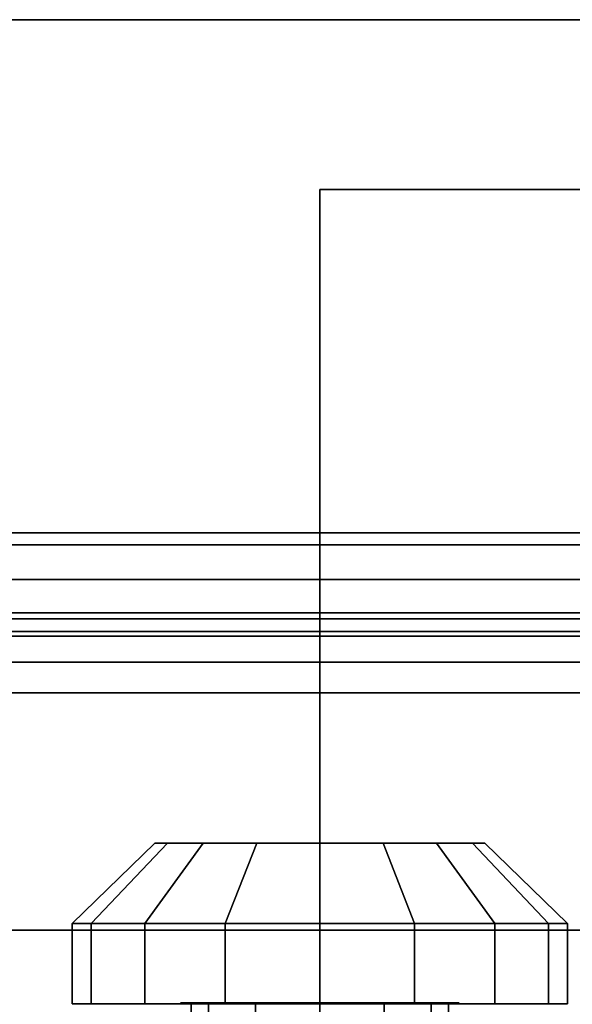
# Model space of a CAD drawing. Extents: x -48 to 48, y -49.6 to 48.
# Tile 845 of 890: x 30.1 to 31.7, y 0.6 to 3.5. Entities that reach past the tile are written whole.
import ezdxf

# ---------------------------------------------------------------- set-up
doc = ezdxf.new("R2010")
doc.units = 0

msp = doc.modelspace()

# ---------------------------------------------------------------- linework, layer by layer
at = {"layer": '11B1 [56]', "color": 1}
for points, invisible_edges in [([(34, 2, 57.534), (14.375, 2, 57.534), (14.375, 1.96453, 57.7123)], 12), ([(34, 2, 57.534), (14.375, 1.96453, 57.7123), (34, 1.96453, 57.7123)], 1), ([(34, 2, 52.466), (14.375, 2, 52.466), (14.375, 2, 57.534)], 12), ([(34, 2, 52.466), (14.375, 2, 57.534), (34, 2, 57.534)], 1), ([(34, 1.96453, 52.2877), (14.375, 1.96453, 52.2877), (14.375, 2, 52.466)], 12), ([(34, 1.96453, 52.2877), (14.375, 2, 52.466), (34, 2, 52.466)], 1), ([(34, 1.96453, 57.7123), (14.375, 1.96453, 57.7123), (14.375, 1.86351, 57.8635)], 12), ([(34, 1.96453, 57.7123), (14.375, 1.86351, 57.8635), (34, 1.86351, 57.8635)], 1), ([(34, 1.86351, 52.1365), (14.375, 1.86351, 52.1365), (14.375, 1.96453, 52.2877)], 12), ([(34, 1.86351, 52.1365), (14.375, 1.96453, 52.2877), (34, 1.96453, 52.2877)], 1), ([(34, 1.86351, 57.8635), (14.375, 1.86351, 57.8635), (14.375, 1.71233, 57.9645)], 12), ([(34, 1.86351, 57.8635), (14.375, 1.71233, 57.9645), (34, 1.71233, 57.9645)], 1), ([(34, 1.71233, 52.0355), (14.375, 1.71233, 52.0355), (14.375, 1.86351, 52.1365)], 12), ([(34, 1.71233, 52.0355), (14.375, 1.86351, 52.1365), (34, 1.86351, 52.1365)], 1), ([(34, 1.767, 52.466), (14.375, 1.767, 52.466), (14.375, 1.74926, 52.3768)], 12), ([(34, 1.767, 52.466), (14.375, 1.74926, 52.3768), (34, 1.74926, 52.3768)], 1), ([(34, 1.767, 57.534), (14.375, 1.767, 57.534), (14.375, 1.767, 52.466)], 12), ([(34, 1.767, 57.534), (14.375, 1.767, 52.466), (34, 1.767, 52.466)], 1), ([(34, 1.74926, 57.6232), (14.375, 1.74926, 57.6232), (14.375, 1.767, 57.534)], 12), ([(34, 1.74926, 57.6232), (14.375, 1.767, 57.534), (34, 1.767, 57.534)], 1), ([(34, 1.74926, 52.3768), (14.375, 1.74926, 52.3768), (14.375, 1.69876, 52.3012)], 12), ([(34, 1.74926, 52.3768), (14.375, 1.69876, 52.3012), (34, 1.69876, 52.3012)], 1), ([(34, 1.69876, 57.6988), (14.375, 1.69876, 57.6988), (14.375, 1.74926, 57.6232)], 12), ([(34, 1.69876, 57.6988), (14.375, 1.74926, 57.6232), (34, 1.74926, 57.6232)], 1), ([(34, 1.71233, 57.9645), (14.375, 1.71233, 57.9645), (14.375, 1.534, 58)], 12), ([(34, 1.71233, 57.9645), (14.375, 1.534, 58), (34, 1.534, 58)], 1), ([(34, 1.534, 52), (14.375, 1.534, 52), (14.375, 1.71233, 52.0355)], 12), ([(34, 1.534, 52), (14.375, 1.71233, 52.0355), (34, 1.71233, 52.0355)], 1), ([(34, 1.69876, 52.3012), (14.375, 1.69876, 52.3012), (14.375, 1.62317, 52.2507)], 12), ([(34, 1.69876, 52.3012), (14.375, 1.62317, 52.2507), (34, 1.62317, 52.2507)], 1), ([(34, 1.62317, 57.7493), (14.375, 1.62317, 57.7493), (14.375, 1.69876, 57.6988)], 12), ([(34, 1.62317, 57.7493), (14.375, 1.69876, 57.6988), (34, 1.69876, 57.6988)], 1), ([(34, 1.62317, 52.2507), (14.375, 1.62317, 52.2507), (14.375, 1.534, 52.233)], 12), ([(34, 1.62317, 52.2507), (14.375, 1.534, 52.233), (34, 1.534, 52.233)], 1), ([(34, 1.534, 57.767), (14.375, 1.534, 57.767), (14.375, 1.62317, 57.7493)], 12), ([(34, 1.534, 57.767), (14.375, 1.62317, 57.7493), (34, 1.62317, 57.7493)], 1), ([(34, -1.534, 52), (14.375, -1.534, 52), (14.375, 1.534, 52)], 12), ([(34, -1.534, 52), (14.375, 1.534, 52), (34, 1.534, 52)], 1), ([(34, 1.534, 58), (14.375, 1.534, 58), (14.375, -1.534, 58)], 12), ([(34, 1.534, 58), (14.375, -1.534, 58), (34, -1.534, 58)], 1), ([(34, -1.534, 57.767), (14.375, -1.534, 57.767), (14.375, 1.534, 57.767)], 12), ([(34, -1.534, 57.767), (14.375, 1.534, 57.767), (34, 1.534, 57.767)], 1), ([(34, 1.534, 52.233), (14.375, 1.534, 52.233), (14.375, -1.534, 52.233)], 12), ([(34, 1.534, 52.233), (14.375, -1.534, 52.233), (34, -1.534, 52.233)], 1)]:
    msp.add_3dface(points, dxfattribs=dict(at, invisible_edges=invisible_edges))
at = {"layer": '11B1 [56]', "color": 0}
for points, invisible_edges in [([(30.5189, 1.09575, 61), (30.2783, 0.861375, 61), (30.3332, 0.861375, 61.2762)], 12), ([(30.5555, 1.09575, 60.8159), (30.3332, 0.861375, 60.7238), (30.2783, 0.861375, 61)], 12), ([(30.5555, 1.09575, 60.8159), (30.2783, 0.861375, 61), (30.5189, 1.09575, 61)], 1), ([(30.5189, 1.09575, 61), (30.3332, 0.861375, 61.2762), (30.5555, 1.09575, 61.1841)], 1), ([(30.5555, 1.09575, 61.1841), (30.3332, 0.861375, 61.2762), (30.4897, 0.861375, 61.5103)], 12), ([(30.6598, 1.09575, 60.6598), (30.4897, 0.861375, 60.4897), (30.3332, 0.861375, 60.7238)], 12), ([(30.6598, 1.09575, 60.6598), (30.3332, 0.861375, 60.7238), (30.5555, 1.09575, 60.8159)], 1), ([(30.5555, 1.09575, 61.1841), (30.4897, 0.861375, 61.5103), (30.6598, 1.09575, 61.3402)], 1), ([(30.6598, 1.09575, 61.3402), (30.4897, 0.861375, 61.5103), (30.7238, 0.861375, 61.6668)], 12), ([(30.8159, 1.09575, 60.5555), (30.7238, 0.861375, 60.3332), (30.4897, 0.861375, 60.4897)], 12), ([(30.8159, 1.09575, 60.5555), (30.4897, 0.861375, 60.4897), (30.6598, 1.09575, 60.6598)], 1), ([(30.5189, 1.09575, 61), (30.5555, 1.09575, 61.1841), (30.6598, 1.09575, 61.3402)], 12), ([(30.5189, 1.09575, 61), (30.6598, 1.09575, 61.3402), (30.8159, 1.09575, 61.4445)], 13), ([(30.5189, 1.09575, 61), (30.8159, 1.09575, 61.4445), (31, 1.09575, 61.4811)], 13), ([(30.5189, 1.09575, 61), (31, 1.09575, 61.4811), (31.1841, 1.09575, 61.4445)], 13), ([(30.5189, 1.09575, 61), (31.1841, 1.09575, 61.4445), (31.3402, 1.09575, 61.3402)], 13), ([(30.5189, 1.09575, 61), (31.3402, 1.09575, 61.3402), (31.4445, 1.09575, 61.1841)], 13), ([(30.5189, 1.09575, 61), (31.4445, 1.09575, 61.1841), (31.4811, 1.09575, 61)], 13), ([(30.5189, 1.09575, 61), (31.4811, 1.09575, 61), (31.4445, 1.09575, 60.8159)], 13), ([(30.5189, 1.09575, 61), (31.4445, 1.09575, 60.8159), (31.3402, 1.09575, 60.6598)], 13), ([(30.5189, 1.09575, 61), (31.3402, 1.09575, 60.6598), (31.1841, 1.09575, 60.5555)], 13), ([(30.5189, 1.09575, 61), (31.1841, 1.09575, 60.5555), (31, 1.09575, 60.5189)], 13), ([(30.5189, 1.09575, 61), (31, 1.09575, 60.5189), (30.8159, 1.09575, 60.5555)], 13), ([(30.5189, 1.09575, 61), (30.8159, 1.09575, 60.5555), (30.6598, 1.09575, 60.6598)], 13), ([(30.5189, 1.09575, 61), (30.6598, 1.09575, 60.6598), (30.5555, 1.09575, 60.8159)], 1), ([(30.6598, 1.09575, 61.3402), (30.7238, 0.861375, 61.6668), (30.8159, 1.09575, 61.4445)], 1), ([(30.8159, 1.09575, 61.4445), (30.7238, 0.861375, 61.6668), (31, 0.861375, 61.7217)], 12), ([(31, 1.09575, 60.5189), (31, 0.861375, 60.2783), (30.7238, 0.861375, 60.3332)], 12), ([(31, 1.09575, 60.5189), (30.7238, 0.861375, 60.3332), (30.8159, 1.09575, 60.5555)], 1), ([(30.8159, 1.09575, 61.4445), (31, 0.861375, 61.7217), (31, 1.09575, 61.4811)], 1), ([(31, 1.09575, 61.4811), (31, 0.861375, 61.7217), (31.2762, 0.861375, 61.6668)], 12), ([(31, 1.09575, 61.4811), (31.2762, 0.861375, 61.6668), (31.1841, 1.09575, 61.4445)], 1), ([(31.1841, 1.09575, 60.5555), (31.2762, 0.861375, 60.3332), (31, 0.861375, 60.2783)], 12), ([(31.1841, 1.09575, 60.5555), (31, 0.861375, 60.2783), (31, 1.09575, 60.5189)], 1), ([(31.1841, 1.09575, 61.4445), (31.2762, 0.861375, 61.6668), (31.5103, 0.861375, 61.5103)], 12), ([(31.1841, 1.09575, 61.4445), (31.5103, 0.861375, 61.5103), (31.3402, 1.09575, 61.3402)], 1), ([(31.3402, 1.09575, 60.6598), (31.2762, 0.861375, 60.3332), (31.1841, 1.09575, 60.5555)], 1), ([(31.3402, 1.09575, 60.6598), (31.5103, 0.861375, 60.4897), (31.2762, 0.861375, 60.3332)], 12), ([(31.3402, 1.09575, 61.3402), (31.5103, 0.861375, 61.5103), (31.6668, 0.861375, 61.2762)], 12), ([(31.3402, 1.09575, 61.3402), (31.6668, 0.861375, 61.2762), (31.4445, 1.09575, 61.1841)], 1), ([(31.4445, 1.09575, 60.8159), (31.5103, 0.861375, 60.4897), (31.3402, 1.09575, 60.6598)], 1), ([(31.4445, 1.09575, 61.1841), (31.6668, 0.861375, 61.2762), (31.7217, 0.861375, 61)], 12), ([(31.4445, 1.09575, 61.1841), (31.7217, 0.861375, 61), (31.4811, 1.09575, 61)], 1), ([(31.4811, 1.09575, 61), (31.6668, 0.861375, 60.7238), (31.4445, 1.09575, 60.8159)], 1), ([(31.4445, 1.09575, 60.8159), (31.6668, 0.861375, 60.7238), (31.5103, 0.861375, 60.4897)], 12), ([(31.4811, 1.09575, 61), (31.7217, 0.861375, 61), (31.6668, 0.861375, 60.7238)], 12), ([(30.3332, 0.861375, 60.7238), (30.3332, 0.861375, 61.2762), (30.2783, 0.861375, 61)], 1), ([(30.2783, 0.861375, 61), (30.3332, 0.861375, 61.2762), (30.4897, 0.861375, 61.5103)], 12), ([(30.2783, 0.861375, 61), (30.4897, 0.861375, 61.5103), (30.7238, 0.861375, 61.6668)], 13), ([(30.2783, 0.861375, 61), (30.7238, 0.861375, 61.6668), (31, 0.861375, 61.7217)], 13), ([(30.2783, 0.861375, 61), (31, 0.861375, 61.7217), (31.2762, 0.861375, 61.6668)], 13), ([(30.2783, 0.861375, 61), (31.2762, 0.861375, 61.6668), (31.5103, 0.861375, 61.5103)], 13), ([(30.2783, 0.861375, 61), (31.5103, 0.861375, 61.5103), (31.6668, 0.861375, 61.2762)], 13), ([(30.2783, 0.861375, 61), (31.6668, 0.861375, 61.2762), (31.7217, 0.861375, 61)], 13), ([(30.2783, 0.861375, 61), (31.7217, 0.861375, 61), (31.6668, 0.861375, 60.7238)], 13), ([(30.2783, 0.861375, 61), (31.6668, 0.861375, 60.7238), (31.5103, 0.861375, 60.4897)], 13), ([(30.2783, 0.861375, 61), (31.5103, 0.861375, 60.4897), (31.2762, 0.861375, 60.3332)], 13), ([(30.2783, 0.861375, 61), (31.2762, 0.861375, 60.3332), (31, 0.861375, 60.2783)], 13), ([(30.2783, 0.861375, 61), (31, 0.861375, 60.2783), (30.7238, 0.861375, 60.3332)], 13), ([(30.2783, 0.861375, 61), (30.7238, 0.861375, 60.3332), (30.4897, 0.861375, 60.4897)], 13), ([(30.2783, 0.861375, 61), (30.4897, 0.861375, 60.4897), (30.3332, 0.861375, 60.7238)], 1), ([(30.2783, 0.861375, 61), (30.2783, 0.627, 61), (30.3332, 0.627, 61.2762)], 12), ([(30.2783, 0.861375, 61), (30.3332, 0.627, 61.2762), (30.3332, 0.861375, 61.2762)], 1), ([(30.3332, 0.861375, 60.7238), (30.3332, 0.627, 60.7238), (30.2783, 0.627, 61)], 12), ([(30.3332, 0.861375, 60.7238), (30.2783, 0.627, 61), (30.2783, 0.861375, 61)], 1), ([(30.3332, 0.861375, 60.7238), (30.4897, 0.861375, 60.4897), (30.7238, 0.861375, 60.3332)], 12), ([(30.3332, 0.861375, 60.7238), (30.7238, 0.861375, 60.3332), (31, 0.861375, 60.2783)], 13), ([(30.3332, 0.861375, 60.7238), (31, 0.861375, 60.2783), (31.2762, 0.861375, 60.3332)], 13), ([(30.3332, 0.861375, 60.7238), (31.2762, 0.861375, 60.3332), (31.5103, 0.861375, 60.4897)], 13), ([(30.3332, 0.861375, 60.7238), (31.5103, 0.861375, 60.4897), (31.6668, 0.861375, 60.7238)], 13), ([(30.3332, 0.861375, 60.7238), (31.6668, 0.861375, 60.7238), (31.7217, 0.861375, 61)], 13), ([(30.3332, 0.861375, 60.7238), (31.7217, 0.861375, 61), (31.6668, 0.861375, 61.2762)], 13), ([(30.3332, 0.861375, 60.7238), (31.6668, 0.861375, 61.2762), (31.5103, 0.861375, 61.5103)], 13), ([(30.3332, 0.861375, 60.7238), (31.5103, 0.861375, 61.5103), (31.2762, 0.861375, 61.6668)], 13), ([(30.3332, 0.861375, 60.7238), (31.2762, 0.861375, 61.6668), (31, 0.861375, 61.7217)], 13), ([(30.3332, 0.861375, 60.7238), (31, 0.861375, 61.7217), (30.7238, 0.861375, 61.6668)], 13), ([(30.3332, 0.861375, 60.7238), (30.7238, 0.861375, 61.6668), (30.4897, 0.861375, 61.5103)], 13), ([(30.3332, 0.861375, 60.7238), (30.4897, 0.861375, 61.5103), (30.3332, 0.861375, 61.2762)], 13), ([(30.3332, 0.861375, 61.2762), (30.3332, 0.627, 61.2762), (30.4897, 0.627, 61.5103)], 12), ([(30.3332, 0.861375, 61.2762), (30.4897, 0.627, 61.5103), (30.4897, 0.861375, 61.5103)], 1), ([(30.4897, 0.861375, 60.4897), (30.4897, 0.627, 60.4897), (30.3332, 0.627, 60.7238)], 12), ([(30.4897, 0.861375, 60.4897), (30.3332, 0.627, 60.7238), (30.3332, 0.861375, 60.7238)], 1), ([(30.4897, 0.861375, 61.5103), (30.4897, 0.627, 61.5103), (30.7238, 0.627, 61.6668)], 12), ([(30.4897, 0.861375, 61.5103), (30.7238, 0.627, 61.6668), (30.7238, 0.861375, 61.6668)], 1), ([(30.7238, 0.861375, 60.3332), (30.7238, 0.627, 60.3332), (30.4897, 0.627, 60.4897)], 12), ([(30.7238, 0.861375, 60.3332), (30.4897, 0.627, 60.4897), (30.4897, 0.861375, 60.4897)], 1), ([(30.7238, 0.861375, 61.6668), (30.7238, 0.627, 61.6668), (31, 0.627, 61.7217)], 12), ([(30.7238, 0.861375, 61.6668), (31, 0.627, 61.7217), (31, 0.861375, 61.7217)], 1), ([(31, 0.861375, 60.2783), (31, 0.627, 60.2783), (30.7238, 0.627, 60.3332)], 12), ([(31, 0.861375, 60.2783), (30.7238, 0.627, 60.3332), (30.7238, 0.861375, 60.3332)], 1), ([(31, 0.861375, 61.7217), (31, 0.627, 61.7217), (31.2762, 0.627, 61.6668)], 12), ([(31, 0.861375, 61.7217), (31.2762, 0.627, 61.6668), (31.2762, 0.861375, 61.6668)], 1), ([(31.2762, 0.861375, 60.3332), (31.2762, 0.627, 60.3332), (31, 0.627, 60.2783)], 12), ([(31.2762, 0.861375, 60.3332), (31, 0.627, 60.2783), (31, 0.861375, 60.2783)], 1), ([(31.2762, 0.861375, 61.6668), (31.2762, 0.627, 61.6668), (31.5103, 0.627, 61.5103)], 12), ([(31.2762, 0.861375, 61.6668), (31.5103, 0.627, 61.5103), (31.5103, 0.861375, 61.5103)], 1), ([(31.5103, 0.861375, 60.4897), (31.5103, 0.627, 60.4897), (31.2762, 0.627, 60.3332)], 12), ([(31.5103, 0.861375, 60.4897), (31.2762, 0.627, 60.3332), (31.2762, 0.861375, 60.3332)], 1), ([(31.5103, 0.861375, 61.5103), (31.5103, 0.627, 61.5103), (31.6668, 0.627, 61.2762)], 12), ([(31.5103, 0.861375, 61.5103), (31.6668, 0.627, 61.2762), (31.6668, 0.861375, 61.2762)], 1), ([(31.6668, 0.861375, 60.7238), (31.6668, 0.627, 60.7238), (31.5103, 0.627, 60.4897)], 12), ([(31.6668, 0.861375, 60.7238), (31.5103, 0.627, 60.4897), (31.5103, 0.861375, 60.4897)], 1), ([(31.6668, 0.861375, 61.2762), (31.6668, 0.627, 61.2762), (31.7217, 0.627, 61)], 12), ([(31.6668, 0.861375, 61.2762), (31.7217, 0.627, 61), (31.7217, 0.861375, 61)], 1), ([(31.7217, 0.861375, 61), (31.7217, 0.627, 61), (31.6668, 0.627, 60.7238)], 12), ([(31.7217, 0.861375, 61), (31.6668, 0.627, 60.7238), (31.6668, 0.861375, 60.7238)], 1), ([(30.3332, 0.627, 60.7238), (30.3332, 0.627, 61.2762), (30.2783, 0.627, 61)], 1), ([(30.3332, 0.627, 60.7238), (30.4897, 0.627, 60.4897), (30.7238, 0.627, 60.3332)], 12), ([(30.3332, 0.627, 60.7238), (30.7238, 0.627, 60.3332), (31, 0.627, 60.2783)], 13), ([(30.3332, 0.627, 60.7238), (31, 0.627, 60.2783), (31.2762, 0.627, 60.3332)], 13), ([(30.3332, 0.627, 60.7238), (31.2762, 0.627, 60.3332), (31.5103, 0.627, 60.4897)], 13), ([(30.3332, 0.627, 60.7238), (31.5103, 0.627, 60.4897), (31.6668, 0.627, 60.7238)], 13), ([(30.3332, 0.627, 60.7238), (31.6668, 0.627, 60.7238), (31.7217, 0.627, 61)], 13), ([(30.3332, 0.627, 60.7238), (31.7217, 0.627, 61), (31.6668, 0.627, 61.2762)], 13), ([(30.3332, 0.627, 60.7238), (31.6668, 0.627, 61.2762), (31.5103, 0.627, 61.5103)], 13), ([(30.3332, 0.627, 60.7238), (31.5103, 0.627, 61.5103), (31.2762, 0.627, 61.6668)], 13), ([(30.3332, 0.627, 60.7238), (31.2762, 0.627, 61.6668), (31, 0.627, 61.7217)], 13), ([(30.3332, 0.627, 60.7238), (31, 0.627, 61.7217), (30.7238, 0.627, 61.6668)], 13), ([(30.3332, 0.627, 60.7238), (30.7238, 0.627, 61.6668), (30.4897, 0.627, 61.5103)], 13), ([(30.3332, 0.627, 60.7238), (30.4897, 0.627, 61.5103), (30.3332, 0.627, 61.2762)], 13), ([(30.6752, 0.627, 61.1875), (30.6752, 0.627, 60.8125), (30.625, 0.627, 61)], 1), ([(30.6752, 0.627, 60.8125), (30.6752, -0.252, 60.8125), (30.625, -0.252, 61)], 12), ([(30.6752, 0.627, 60.8125), (30.625, -0.252, 61), (30.625, 0.627, 61)], 1), ([(30.625, 0.627, 61), (30.625, -0.252, 61), (30.6752, -0.252, 61.1875)], 12), ([(30.625, 0.627, 61), (30.6752, -0.252, 61.1875), (30.6752, 0.627, 61.1875)], 1), ([(30.6752, 0.627, 61.1875), (30.8125, 0.627, 61.3248), (31, 0.627, 61.375)], 12), ([(30.6752, 0.627, 61.1875), (31, 0.627, 61.375), (31.1875, 0.627, 61.3248)], 13), ([(30.6752, 0.627, 61.1875), (31.1875, 0.627, 61.3248), (31.3248, 0.627, 61.1875)], 13), ([(30.6752, 0.627, 61.1875), (31.3248, 0.627, 61.1875), (31.375, 0.627, 61)], 13), ([(30.6752, 0.627, 61.1875), (31.375, 0.627, 61), (31.3248, 0.627, 60.8125)], 13), ([(30.6752, 0.627, 61.1875), (31.3248, 0.627, 60.8125), (31.1875, 0.627, 60.6752)], 13), ([(30.6752, 0.627, 61.1875), (31.1875, 0.627, 60.6752), (31, 0.627, 60.625)], 13), ([(30.6752, 0.627, 61.1875), (31, 0.627, 60.625), (30.8125, 0.627, 60.6752)], 13), ([(30.6752, 0.627, 61.1875), (30.8125, 0.627, 60.6752), (30.6752, 0.627, 60.8125)], 13), ([(30.6752, 0.627, 61.1875), (30.6752, -0.252, 61.1875), (30.8125, -0.252, 61.3248)], 12), ([(30.6752, 0.627, 61.1875), (30.8125, -0.252, 61.3248), (30.8125, 0.627, 61.3248)], 1), ([(30.8125, 0.627, 60.6752), (30.8125, -0.252, 60.6752), (30.6752, -0.252, 60.8125)], 12), ([(30.8125, 0.627, 60.6752), (30.6752, -0.252, 60.8125), (30.6752, 0.627, 60.8125)], 1), ([(30.8125, 0.627, 61.3248), (30.8125, -0.252, 61.3248), (31, -0.252, 61.375)], 12), ([(30.8125, 0.627, 61.3248), (31, -0.252, 61.375), (31, 0.627, 61.375)], 1), ([(31, 0.627, 60.625), (31, -0.252, 60.625), (30.8125, -0.252, 60.6752)], 12), ([(31, 0.627, 60.625), (30.8125, -0.252, 60.6752), (30.8125, 0.627, 60.6752)], 1), ([(31, 0.627, 61.375), (31, -0.252, 61.375), (31.1875, -0.252, 61.3248)], 12), ([(31, 0.627, 61.375), (31.1875, -0.252, 61.3248), (31.1875, 0.627, 61.3248)], 1), ([(31.1875, 0.627, 60.6752), (31.1875, -0.252, 60.6752), (31, -0.252, 60.625)], 12), ([(31.1875, 0.627, 60.6752), (31, -0.252, 60.625), (31, 0.627, 60.625)], 1), ([(31.1875, 0.627, 61.3248), (31.1875, -0.252, 61.3248), (31.3248, -0.252, 61.1875)], 12), ([(31.1875, 0.627, 61.3248), (31.3248, -0.252, 61.1875), (31.3248, 0.627, 61.1875)], 1), ([(31.3248, 0.627, 60.8125), (31.3248, -0.252, 60.8125), (31.1875, -0.252, 60.6752)], 12), ([(31.3248, 0.627, 60.8125), (31.1875, -0.252, 60.6752), (31.1875, 0.627, 60.6752)], 1), ([(31.3248, 0.627, 61.1875), (31.3248, -0.252, 61.1875), (31.375, -0.252, 61)], 12), ([(31.3248, 0.627, 61.1875), (31.375, -0.252, 61), (31.375, 0.627, 61)], 1), ([(31.375, 0.627, 61), (31.375, -0.252, 61), (31.3248, -0.252, 60.8125)], 12), ([(31.375, 0.627, 61), (31.3248, -0.252, 60.8125), (31.3248, 0.627, 60.8125)], 1)]:
    msp.add_3dface(points, dxfattribs=dict(at, invisible_edges=invisible_edges))
at = {"layer": '11B1 [56]', "color": 6}
for points, invisible_edges in [([(31.3753, 0.63, 60.8445), (30.6247, 0.63, 60.8445), (30.5938, 0.63, 61)], 13), ([(31.3753, 0.63, 60.8445), (30.5938, 0.63, 61), (30.6247, 0.63, 61.1555)], 13), ([(31.3753, 0.63, 60.8445), (30.7127, 0.63, 60.7127), (30.6247, 0.63, 60.8445)], 13), ([(31.3753, 0.63, 60.8445), (30.6247, 0.63, 61.1555), (30.7127, 0.63, 61.2873)], 13), ([(31.3753, 0.63, 60.8445), (30.8445, 0.63, 60.6247), (30.7127, 0.63, 60.7127)], 13), ([(31.3753, 0.63, 60.8445), (30.7127, 0.63, 61.2873), (30.8445, 0.63, 61.3753)], 13), ([(31.3753, 0.63, 60.8445), (31, 0.63, 60.5938), (30.8445, 0.63, 60.6247)], 13), ([(31.3753, 0.63, 60.8445), (30.8445, 0.63, 61.3753), (31, 0.63, 61.4063)], 13), ([(31.3753, 0.63, 60.8445), (31.1555, 0.63, 60.6247), (31, 0.63, 60.5938)], 13), ([(31.3753, 0.63, 60.8445), (31, 0.63, 61.4063), (31.1555, 0.63, 61.3753)], 13), ([(31.3753, 0.63, 60.8445), (31.2873, 0.63, 60.7127), (31.1555, 0.63, 60.6247)], 12), ([(31.3753, 0.63, 60.8445), (31.1555, 0.63, 61.3753), (31.2873, 0.63, 61.2873)], 13), ([(31.3753, 0.63, 60.8445), (31.2873, 0.63, 61.2873), (31.3753, 0.63, 61.1555)], 13), ([(31.3753, 0.63, 60.8445), (31.3753, 0.63, 61.1555), (31.4062, 0.63, 61)], 1)]:
    msp.add_3dface(points, dxfattribs=dict(at, invisible_edges=invisible_edges))
at = {"layer": '11C1 [49]', "color": 1}
for points, invisible_edges in [([(41, -3, 46.5), (41, 3, 46.5), (31, 3, 46.5)], 12), ([(41, -3, 46.5), (31, 3, 46.5), (31, -3, 46.5)], 1), ([(31, -3, 46), (31, 3, 46), (41, 3, 46)], 12), ([(31, -3, 46), (41, 3, 46), (41, -3, 46)], 1), ([(41, 3, 46.5), (41, 3, 46), (31, 3, 46)], 12), ([(41, 3, 46.5), (31, 3, 46), (31, 3, 46.5)], 1), ([(31, 3, 46.5), (31, 3, 46), (31, -3, 46)], 12), ([(31, 3, 46.5), (31, -3, 46), (31, -3, 46.5)], 1), ([(41, 3, 63.625), (41, -3, 63.625), (31, -3, 63.625)], 12), ([(41, 3, 63.625), (31, -3, 63.625), (31, 3, 63.625)], 1), ([(31, 3, 64.125), (31, -3, 64.125), (41, -3, 64.125)], 12), ([(31, 3, 64.125), (41, -3, 64.125), (41, 3, 64.125)], 1), ([(31, -3, 63.625), (31, -3, 64.125), (31, 3, 64.125)], 12), ([(31, -3, 63.625), (31, 3, 64.125), (31, 3, 63.625)], 1), ([(31, 3, 63.625), (31, 3, 64.125), (41, 3, 64.125)], 12), ([(31, 3, 63.625), (41, 3, 64.125), (41, 3, 63.625)], 1)]:
    msp.add_3dface(points, dxfattribs=dict(at, invisible_edges=invisible_edges))
at = {"layer": '5B2 [24]', "color": 1}
for points, invisible_edges in [([(48, 3.495, 45.57), (6.0625, 3.495, 45.57), (6.0625, 3.495, 46)], 12), ([(48, 3.495, 45.57), (6.0625, 3.495, 46), (48, 3.495, 46)], 1), ([(48, 0.8425, 45.57), (6.0625, 0.8425, 45.57), (6.0625, 3.495, 45.57)], 12), ([(48, 0.8425, 45.57), (6.0625, 3.495, 45.57), (48, 3.495, 45.57)], 1), ([(48, 3.495, 30.53), (6.0625, 3.495, 30.53), (6.0625, 0.8425, 30.53)], 12), ([(48, 3.495, 30.53), (6.0625, 0.8425, 30.53), (48, 0.8425, 30.53)], 1), ([(48, 3.495, 30.1), (6.0625, 3.495, 30.1), (6.0625, 3.495, 30.53)], 12), ([(48, 3.495, 30.1), (6.0625, 3.495, 30.53), (48, 3.495, 30.53)], 1), ([(48, -3.495, 30.1), (6.0625, -3.495, 30.1), (6.0625, 3.495, 30.1)], 12), ([(48, -3.495, 30.1), (6.0625, 3.495, 30.1), (48, 3.495, 30.1)], 1), ([(48, 3.495, 46), (6.0625, 3.495, 46), (6.0625, -3.495, 46)], 12), ([(48, 3.495, 46), (6.0625, -3.495, 46), (48, -3.495, 46)], 1), ([(48, 0.576535, 45.5171), (6.0625, 0.576535, 45.5171), (6.0625, 0.8425, 45.57)], 12), ([(48, 0.576535, 45.5171), (6.0625, 0.8425, 45.57), (48, 0.8425, 45.57)], 1), ([(48, 0.8425, 30.53), (6.0625, 0.8425, 30.53), (6.0625, 0.576535, 30.5829)], 12), ([(48, 0.8425, 30.53), (6.0625, 0.576535, 30.5829), (48, 0.576535, 30.5829)], 1)]:
    msp.add_3dface(points, dxfattribs=dict(at, invisible_edges=invisible_edges))
at = {"layer": '6B2 [51]', "color": 1}
for points, invisible_edges in [([(44, 3.495, 79.57), (1, 3.495, 79.57), (1, 3.495, 80)], 12), ([(44, 3.495, 79.57), (1, 3.495, 80), (44, 3.495, 80)], 1), ([(44, 0.8425, 79.57), (1, 0.8425, 79.57), (1, 3.495, 79.57)], 12), ([(44, 0.8425, 79.57), (1, 3.495, 79.57), (44, 3.495, 79.57)], 1), ([(44, 3.495, 64.53), (1, 3.495, 64.53), (1, 0.8425, 64.53)], 12), ([(44, 3.495, 64.53), (1, 0.8425, 64.53), (44, 0.8425, 64.53)], 1), ([(44, 3.495, 64.1), (1, 3.495, 64.1), (1, 3.495, 64.53)], 12), ([(44, 3.495, 64.1), (1, 3.495, 64.53), (44, 3.495, 64.53)], 1), ([(44, -3.495, 64.1), (1, -3.495, 64.1), (1, 3.495, 64.1)], 12), ([(44, -3.495, 64.1), (1, 3.495, 64.1), (44, 3.495, 64.1)], 1), ([(44, 3.495, 80), (1, 3.495, 80), (1, -3.495, 80)], 12), ([(44, 3.495, 80), (1, -3.495, 80), (44, -3.495, 80)], 1), ([(44, 0.576535, 79.5171), (1, 0.576535, 79.5171), (1, 0.8425, 79.57)], 12), ([(44, 0.576535, 79.5171), (1, 0.8425, 79.57), (44, 0.8425, 79.57)], 1), ([(44, 0.8425, 64.53), (1, 0.8425, 64.53), (1, 0.576535, 64.5829)], 12), ([(44, 0.8425, 64.53), (1, 0.576535, 64.5829), (44, 0.576535, 64.5829)], 1)]:
    msp.add_3dface(points, dxfattribs=dict(at, invisible_edges=invisible_edges))

doc.saveas('drawing.dxf')
